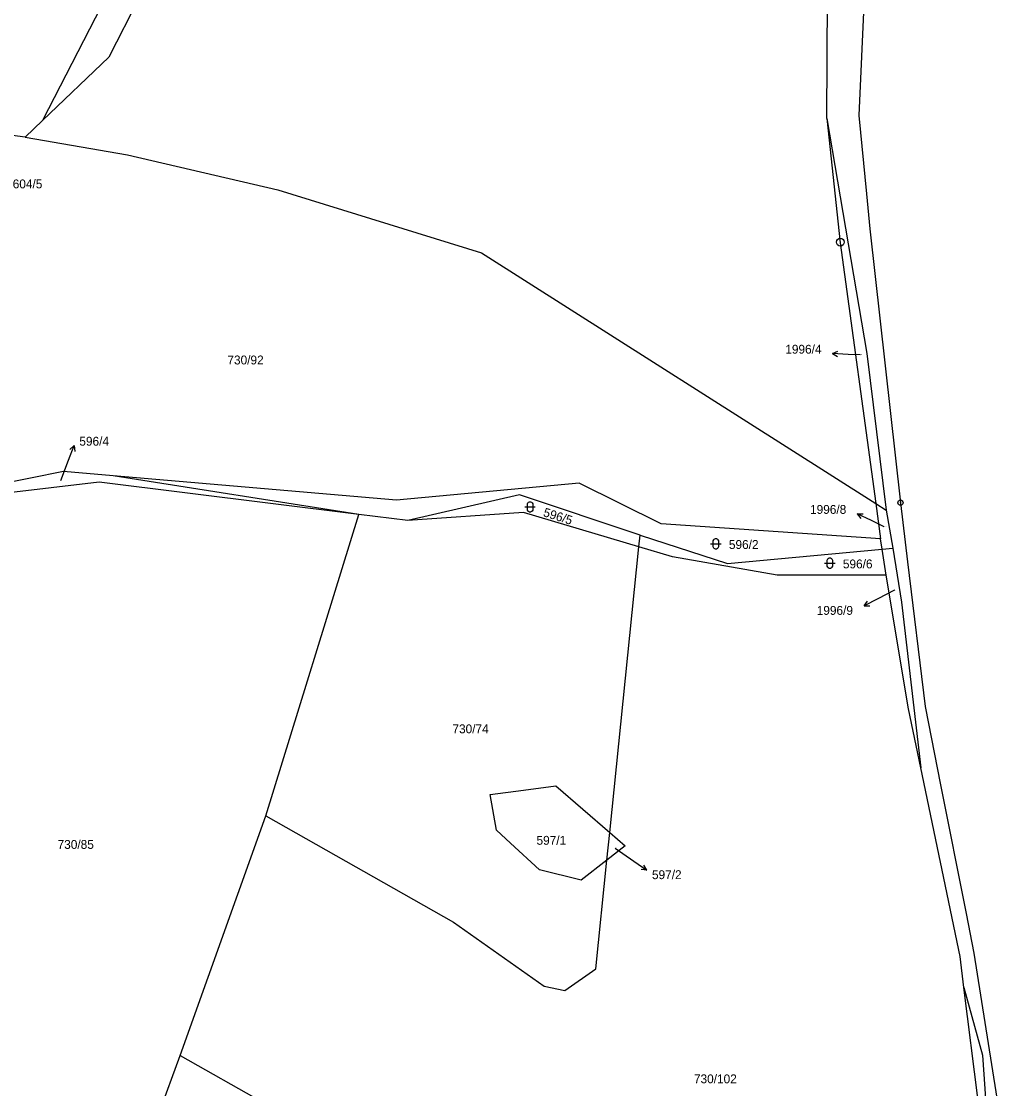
# Model space of a CAD drawing. Extents: x -795483 to -789093, y -1112258 to -1108741.
# Drawn here: x -789918.9 to -789731.2, y -1111186 to -1110981.4 of the extents above; entities that cross this region are included whole.
import ezdxf

# ---------------------------------------------------------------- set-up
doc = ezdxf.new("R2010")
doc.units = 0
for name, color, linetype in [('Komunikace', 7, 'Continuous'), ('Vrstva 1', 7, 'Continuous'), ('Vrstva 14', 7, 'Continuous'), ('Vrstva 16', 7, 'Continuous'), ('Vrstva 23', 7, 'Continuous'), ('Vrstva 28', 7, 'Continuous'), ('Vrstva 4', 7, 'Continuous')]:
    doc.layers.add(name, color=color, linetype=linetype)

msp = doc.modelspace()

# ---------------------------------------------------------------- linework, layer by layer
at = {"layer": 'Komunikace'}
for p, q in [((-789757.94, -1111045.32), (-789760.29, -1111045.21)), ((-789911.29, -1111069.38), (-789909.81, -1111065.52)), ((-789753.34, -1111078.28), (-789755.82, -1111077.09)), ((-789751.41, -1111090.44), (-789754.55, -1111092.07)), ((-789804.94, -1111139.88), (-789801.35, -1111142.41))]:
    msp.add_line(p, q, dxfattribs=at)
at = {"layer": 'Vrstva 1'}
for p, q in [((-789892.71, -1110969.82), (-789902.09, -1110988.21)), ((-789764.37, -1111000.01), (-789764.18, -1110969.16)), ((-789903.57, -1110978.52), (-789914.77, -1111000.34)), ((-789902.09, -1110988.21), (-789914.77, -1111000.34)), ((-789914.77, -1111000.34), (-789918.13, -1111003.55)), ((-789764.37, -1111000.01), (-789756.7, -1111045.03)), ((-789764.37, -1111000.01), (-789761.79, -1111023.84)), ((-789918.13, -1111003.55), (-789925.49, -1111002.62)), ((-789918.13, -1111003.55), (-789898.51, -1111006.98)), ((-789898.51, -1111006.98), (-789869.68, -1111013.64)), ((-789869.68, -1111013.64), (-789830.6, -1111025.76)), ((-789761.79, -1111023.84), (-789754.99, -1111073.79)), ((-789830.6, -1111025.76), (-789754.99, -1111073.79)), ((-789756.7, -1111045.03), (-789752.95, -1111075.09)), ((-789910.79, -1111067.69), (-789923.65, -1111070.29)), ((-789901.24, -1111068.51), (-789910.79, -1111067.69)), ((-789846.89, -1111073.19), (-789901.24, -1111068.51)), ((-789854.12, -1111075.89), (-789901.24, -1111068.51)), ((-789903.93, -1111069.74), (-789922.34, -1111071.91)), ((-789854.12, -1111075.89), (-789903.93, -1111069.74)), ((-789811.84, -1111069.9), (-789846.89, -1111073.19)), ((-789796.11, -1111077.69), (-789811.84, -1111069.9)), ((-789823.31, -1111072.18), (-789844.7, -1111077.05)), ((-789800.16, -1111079.9), (-789823.31, -1111072.18)), ((-789822.57, -1111075.53), (-789844.7, -1111077.05)), ((-789800.39, -1111082.11), (-789822.57, -1111075.53)), ((-789754.99, -1111073.79), (-789754.07, -1111080.59)), ((-789754.99, -1111073.79), (-789752.95, -1111075.09)), ((-789752.95, -1111075.09), (-789751.68, -1111082.37)), ((-789871.94, -1111133.73), (-789854.12, -1111075.89)), ((-789844.7, -1111077.05), (-789854.12, -1111075.89)), ((-789754.07, -1111080.59), (-789796.11, -1111077.69)), ((-789800.39, -1111082.11), (-789800.16, -1111079.9)), ((-789800.16, -1111079.9), (-789783.44, -1111085.34)), ((-789753.76, -1111082.56), (-789754.07, -1111080.59)), ((-789806, -1111136.89), (-789800.39, -1111082.11)), ((-789793.98, -1111084.01), (-789800.39, -1111082.11)), ((-789783.44, -1111085.34), (-789753.76, -1111082.56)), ((-789753.76, -1111082.56), (-789751.68, -1111082.37)), ((-789752.97, -1111087.56), (-789753.76, -1111082.56)), ((-789751.68, -1111082.37), (-789750.01, -1111092.73)), ((-789773.89, -1111087.56), (-789793.98, -1111084.01)), ((-789752.97, -1111087.56), (-789773.89, -1111087.56)), ((-789748.71, -1111113.2), (-789752.97, -1111087.56)), ((-789750.01, -1111092.73), (-789746.35, -1111124.5)), ((-789746.35, -1111124.5), (-789748.71, -1111113.2)), ((-789738.8, -1111160.68), (-789746.35, -1111124.5)), ((-789822.52, -1111128.78), (-789816.35, -1111127.96)), ((-789816.35, -1111127.96), (-789806, -1111136.89)), ((-789828.91, -1111129.62), (-789822.52, -1111128.78)), ((-789827.74, -1111136.48), (-789828.91, -1111129.62)), ((-789888.36, -1111179.65), (-789871.94, -1111133.73)), ((-789871.94, -1111133.73), (-789835.97, -1111154.12)), ((-789825.06, -1111138.92), (-789827.74, -1111136.48)), ((-789806.54, -1111142.2), (-789806, -1111136.89)), ((-789806, -1111136.89), (-789803.01, -1111139.46)), ((-789819.44, -1111144.03), (-789825.06, -1111138.92)), ((-789803.01, -1111139.46), (-789806.54, -1111142.2)), ((-789806.54, -1111142.2), (-789811.5, -1111146.05)), ((-789808.67, -1111163.02), (-789806.54, -1111142.2)), ((-789811.5, -1111146.05), (-789819.44, -1111144.03)), ((-789835.97, -1111154.12), (-789818.56, -1111166.39)), ((-789738.05, -1111166.65), (-789738.8, -1111160.68)), ((-789814.6, -1111167.18), (-789808.67, -1111163.02)), ((-789818.56, -1111166.39), (-789814.6, -1111167.18)), ((-789735.31, -1111188.37), (-789738.05, -1111166.65)), ((-789738.05, -1111166.65), (-789734.48, -1111179.58)), ((-789895.09, -1111197.86), (-789888.36, -1111179.65)), ((-789888.36, -1111179.65), (-789872.37, -1111188.76)), ((-789734.48, -1111179.58), (-789732.5, -1111209.46))]:
    msp.add_line(p, q, dxfattribs=at)
at = {"layer": 'Vrstva 16'}
for p, q in [((-789763.29, -1111045.07), (-789762.27, -1111044.62)), ((-789760.29, -1111045.21), (-789763.29, -1111045.07)), ((-789763.29, -1111045.07), (-789762.31, -1111045.62)), ((-789909.81, -1111065.52), (-789908.73, -1111062.72)), ((-789908.73, -1111062.72), (-789909.56, -1111063.47)), ((-789908.73, -1111062.72), (-789908.62, -1111063.83)), ((-789758.53, -1111075.8), (-789757.41, -1111075.78)), ((-789755.82, -1111077.09), (-789758.53, -1111075.8)), ((-789758.53, -1111075.8), (-789757.84, -1111076.68)), ((-789754.55, -1111092.07), (-789757.21, -1111093.46)), ((-789757.21, -1111093.46), (-789756.55, -1111092.55)), ((-789757.21, -1111093.46), (-789756.09, -1111093.44)), ((-789801.35, -1111142.41), (-789798.9, -1111144.14)), ((-789798.9, -1111144.14), (-789800, -1111143.97)), ((-789798.9, -1111144.14), (-789799.43, -1111143.15))]:
    msp.add_line(p, q, dxfattribs=at)
at = {"layer": 'Vrstva 23'}
for p, q in [((-789821.58, -1111073.56), (-789821.38, -1111073.46)), ((-789821.38, -1111073.46), (-789821.18, -1111073.46)), ((-789821.18, -1111073.46), (-789820.98, -1111073.56)), ((-789822.28, -1111074.46), (-789820.28, -1111074.46)), ((-789821.78, -1111073.86), (-789821.68, -1111073.66)), ((-789821.78, -1111075.06), (-789821.78, -1111073.86)), ((-789821.68, -1111075.26), (-789821.78, -1111075.06)), ((-789821.68, -1111073.66), (-789821.58, -1111073.56)), ((-789821.58, -1111075.36), (-789821.68, -1111075.26)), ((-789821.38, -1111075.46), (-789821.58, -1111075.36)), ((-789821.18, -1111075.46), (-789821.38, -1111075.46)), ((-789820.98, -1111075.36), (-789821.18, -1111075.46)), ((-789820.98, -1111073.56), (-789820.88, -1111073.66)), ((-789820.88, -1111075.26), (-789820.98, -1111075.36)), ((-789820.88, -1111073.66), (-789820.78, -1111073.86)), ((-789820.78, -1111075.06), (-789820.88, -1111075.26)), ((-789820.78, -1111073.86), (-789820.78, -1111075.06)), ((-789786.64, -1111081.55), (-789784.64, -1111081.55)), ((-789786.14, -1111080.95), (-789786.04, -1111080.75)), ((-789786.14, -1111082.15), (-789786.14, -1111080.95)), ((-789786.04, -1111080.75), (-789785.94, -1111080.65)), ((-789785.94, -1111080.65), (-789785.74, -1111080.55)), ((-789785.74, -1111080.55), (-789785.54, -1111080.55)), ((-789785.54, -1111080.55), (-789785.34, -1111080.65)), ((-789785.34, -1111080.65), (-789785.24, -1111080.75)), ((-789785.24, -1111080.75), (-789785.14, -1111080.95)), ((-789785.14, -1111080.95), (-789785.14, -1111082.15)), ((-789786.04, -1111082.35), (-789786.14, -1111082.15)), ((-789785.94, -1111082.45), (-789786.04, -1111082.35)), ((-789785.74, -1111082.55), (-789785.94, -1111082.45)), ((-789785.54, -1111082.55), (-789785.74, -1111082.55)), ((-789785.34, -1111082.45), (-789785.54, -1111082.55)), ((-789785.24, -1111082.35), (-789785.34, -1111082.45)), ((-789785.14, -1111082.15), (-789785.24, -1111082.35)), ((-789764.78, -1111085.25), (-789762.78, -1111085.25)), ((-789764.28, -1111084.65), (-789764.18, -1111084.45)), ((-789764.28, -1111085.85), (-789764.28, -1111084.65)), ((-789764.18, -1111084.45), (-789764.08, -1111084.35)), ((-789764.08, -1111084.35), (-789763.88, -1111084.25)), ((-789763.88, -1111084.25), (-789763.68, -1111084.25)), ((-789763.68, -1111084.25), (-789763.48, -1111084.35)), ((-789763.48, -1111084.35), (-789763.38, -1111084.45)), ((-789763.38, -1111084.45), (-789763.28, -1111084.65)), ((-789763.28, -1111084.65), (-789763.28, -1111085.85)), ((-789764.18, -1111086.05), (-789764.28, -1111085.85)), ((-789764.08, -1111086.15), (-789764.18, -1111086.05)), ((-789763.88, -1111086.25), (-789764.08, -1111086.15)), ((-789763.68, -1111086.25), (-789763.88, -1111086.25)), ((-789763.48, -1111086.15), (-789763.68, -1111086.25)), ((-789763.38, -1111086.05), (-789763.48, -1111086.15)), ((-789763.28, -1111085.85), (-789763.38, -1111086.05))]:
    msp.add_line(p, q, dxfattribs=at)
at = {"layer": 'Vrstva 28'}
for centre, radius in [((-789761.77, -1111023.69), 0.75), ((-789761.77, -1111023.69), 0.01), ((-789750.24, -1111073.66), 0.5), ((-789750.24, -1111073.66), 0.01)]:
    msp.add_circle(centre, radius, dxfattribs=at)
at = {"layer": 'Vrstva 4'}
for p, q in [((-789756.84, -1110968.45), (-789758.23, -1110999.39)), ((-789758.23, -1110999.39), (-789756.75, -1111014.45)), ((-789756.75, -1111014.45), (-789756.09, -1111021.11)), ((-789756.09, -1111021.11), (-789750.24, -1111073.66)), ((-789750.24, -1111073.66), (-789748.86, -1111085.02)), ((-789748.86, -1111085.02), (-789745.49, -1111112.75)), ((-789745.49, -1111112.75), (-789742.53, -1111127.77)), ((-789742.53, -1111127.77), (-789737.66, -1111152.4)), ((-789737.66, -1111152.4), (-789736.16, -1111160.01)), ((-789736.16, -1111160.01), (-789731.21, -1111191.24))]:
    msp.add_line(p, q, dxfattribs=at)

# ---------------------------------------------------------------- texts
at = {"layer": 'Vrstva 14'}
for s, height, p in [('730/92', 1.7, (-789879.33, -1111047.14)), ('1996/4', 0.1, (-789757.94, -1111045.32)), ('596/4', 0.1, (-789911.29, -1111069.38)), ('1996/8', 0.1, (-789753.34, -1111078.28)), ('596/6', 1.7, (-789761.28, -1111086.25)), ('1996/9', 0.1, (-789751.41, -1111090.44)), ('730/74', 1.7, (-789836.17, -1111117.87)), ('730/85', 1.7, (-789911.9, -1111140.04)), ('597/1', 1.7, (-789820.04, -1111139.25)), ('597/2', 0.1, (-789804.94, -1111139.88)), ('730/102', 1.7, (-789789.85, -1111184.99))]:
    msp.add_text(s, height=height, dxfattribs=at).set_placement(p)
for s, rotation, p in [('596/5', 342.4409, (-789818.89, -1111076.21)), ('596/2', 0.2563, (-789783.14, -1111082.54))]:
    msp.add_text(s, height=1.7, rotation=rotation, dxfattribs=at).set_placement(p)
at = {"layer": 'Vrstva 16'}
for s, p in [('604/5', (-789920.51, -1111013.38)), ('1996/4', (-789772.33, -1111045.08)), ('596/4', (-789907.73, -1111062.72)), ('1996/8', (-789767.58, -1111075.8)), ('1996/9', (-789766.3, -1111095.16)), ('597/2', (-789797.9, -1111145.84))]:
    msp.add_text(s, height=1.7, dxfattribs=at).set_placement(p)

doc.saveas('drawing.dxf')
